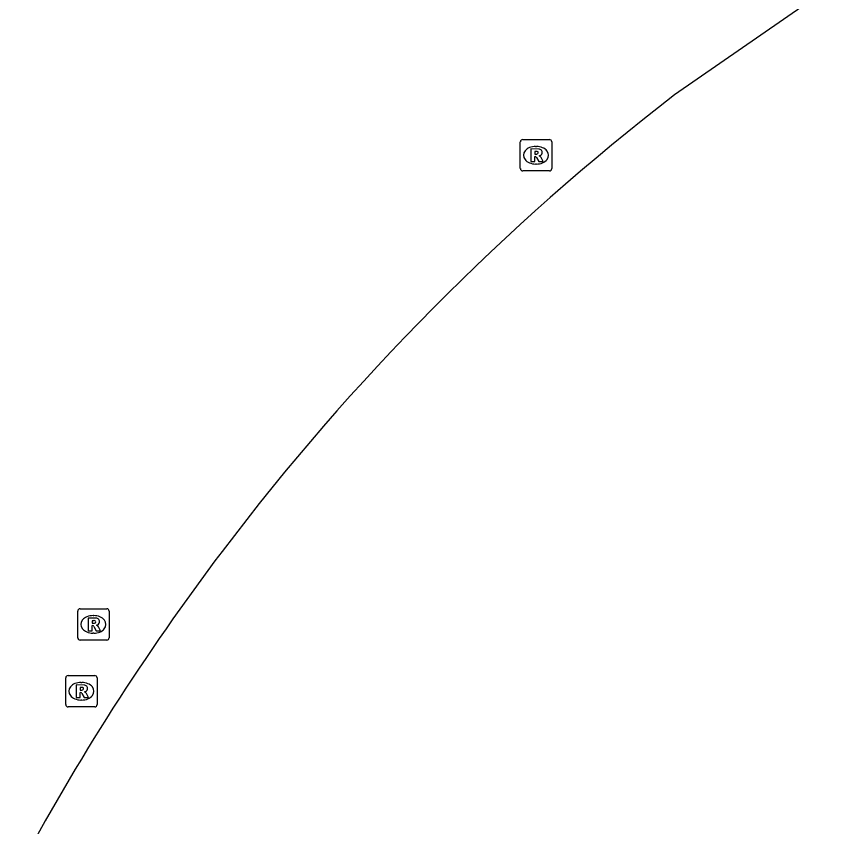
# Model space of a CAD drawing. Extents: x 155018 to 156648, y 383980 to 385733.
# Drawn here: x 155759.36 to 155785.72, y 384491.23 to 384517.06 of the extents above; entities that cross this region are included whole.
import ezdxf

# ---------------------------------------------------------------- set-up
doc = ezdxf.new("R2010")
doc.units = 0
doc.layers.add('IMGEO_Pand', color=7, linetype='Continuous')
doc.layers.add('IMGEO_Rioolput', color=7, linetype='Continuous')

msp = doc.modelspace()

# ---------------------------------------------------------------- linework, layer by layer
at = {"layer": 'IMGEO_Pand'}
msp.add_lwpolyline([(155973.215, 384613.511), (155972.217, 384618.987), (155969.744, 384623.74), (155965.641, 384627.693), (155960.697, 384630.244), (155955.291, 384631.292), (155949.704, 384630.566), (155944.734, 384628.249), (155784.56, 384517.463), (155780.361, 384514.559)], dxfattribs=at)
for centre, radius, start, end in [((155827.327, 384453.553), 76.99, 127.59128, 142.89482), ((155827.375, 384453.488), 77.068, 142.87766, 151.94627)]:
    msp.add_arc(centre, radius, start, end, dxfattribs=at)
at = {"layer": 'IMGEO_Rioolput'}
for p, q in [((155775.439, 384512.21), (155775.439, 384513.062)), ((155775.514, 384513.136), (155776.366, 384513.136)), ((155776.44, 384513.062), (155776.44, 384512.21)), ((155775.927, 384512.916), (155775.952, 384512.916)), ((155775.95, 384512.356), (155775.925, 384512.356)), ((155776.366, 384512.136), (155775.514, 384512.136)), ((155761.315, 384497.246), (155761.315, 384498.098)), ((155761.39, 384498.172), (155762.242, 384498.172)), ((155761.803, 384497.952), (155761.828, 384497.952)), ((155762.316, 384498.098), (155762.316, 384497.246)), ((155762.242, 384497.172), (155761.39, 384497.172)), ((155761.826, 384497.392), (155761.801, 384497.392)), ((155760.931, 384495.114), (155760.931, 384495.966)), ((155761.006, 384496.04), (155761.858, 384496.04)), ((155761.932, 384495.966), (155761.932, 384495.114)), ((155761.419, 384495.82), (155761.444, 384495.82)), ((155761.858, 384495.04), (155761.006, 384495.04)), ((155761.442, 384495.26), (155761.417, 384495.26))]:
    msp.add_line(p, q, dxfattribs=at)
for points in [[(155775.439, 384512.21), (155775.439, 384513.062)], [(155775.514, 384513.136), (155776.366, 384513.136)], [(155776.44, 384513.062), (155776.44, 384512.21)], [(155776.028, 384512.834), (155775.776, 384512.836), (155775.776, 384512.436)], [(155775.954, 384512.755), (155775.9, 384512.755), (155775.9, 384512.674)], [(155775.776, 384512.436), (155775.9, 384512.436), (155775.9, 384512.598), (155775.911, 384512.598)], [(155775.9, 384512.674), (155775.952, 384512.674)], [(155775.958, 384512.569), (155776.029, 384512.436), (155776.169, 384512.436), (155776.104, 384512.562)], [(155776.366, 384512.136), (155775.514, 384512.136)], [(155761.315, 384497.246), (155761.315, 384498.098)], [(155761.39, 384498.172), (155762.242, 384498.172)], [(155762.316, 384498.098), (155762.316, 384497.246)], [(155761.904, 384497.87), (155761.652, 384497.872), (155761.652, 384497.472)], [(155761.83, 384497.791), (155761.776, 384497.791), (155761.776, 384497.71)], [(155761.776, 384497.71), (155761.828, 384497.71)], [(155761.652, 384497.472), (155761.776, 384497.472), (155761.776, 384497.634), (155761.787, 384497.634)], [(155761.834, 384497.605), (155761.905, 384497.472), (155762.045, 384497.472), (155761.98, 384497.598)], [(155762.242, 384497.172), (155761.39, 384497.172)], [(155760.931, 384495.114), (155760.931, 384495.966)], [(155761.006, 384496.04), (155761.858, 384496.04)], [(155761.932, 384495.966), (155761.932, 384495.114)], [(155761.52, 384495.738), (155761.268, 384495.74), (155761.268, 384495.34)], [(155761.446, 384495.659), (155761.392, 384495.659), (155761.392, 384495.578)], [(155761.392, 384495.578), (155761.444, 384495.578)], [(155761.268, 384495.34), (155761.392, 384495.34), (155761.392, 384495.502), (155761.403, 384495.502)], [(155761.45, 384495.473), (155761.521, 384495.34), (155761.661, 384495.34), (155761.596, 384495.466)], [(155761.858, 384495.04), (155761.006, 384495.04)]]:
    msp.add_lwpolyline(points, dxfattribs=at)
for centre, radius, start, end in [((155775.516, 384513.06), 0.0765, 91.552, 178.448), ((155775.516, 384513.06), 0.0765, 91.552, 178.448), ((155776.364, 384513.06), 0.0765, 1.552, 88.448), ((155776.364, 384513.06), 0.0765, 1.552, 88.448), ((155775.96, 384512.659), 0.0964, 77.0061, 93.1865), ((155775.974, 384512.716), 0.0378, 276.6634, 79.6772), ((155776.027, 384512.724), 0.109, 350.3612, 89.416), ((155776.025, 384512.724), 0.112, 277.5842, 350.9817), ((155775.91, 384512.545), 0.0533, 26.0293, 88.6989), ((155775.936, 384512.863), 0.19, 274.7715, 282.9687), ((155776.009, 384512.509), 0.108, 29.5134, 73.7905), ((155775.516, 384512.212), 0.0765, 181.552, 268.448), ((155775.516, 384512.212), 0.0765, 181.552, 268.448), ((155776.364, 384512.212), 0.0765, 271.552, 358.448), ((155776.364, 384512.212), 0.0765, 271.552, 358.448), ((155761.392, 384498.096), 0.0765, 91.552, 178.448), ((155761.392, 384498.096), 0.0765, 91.552, 178.448), ((155762.24, 384498.096), 0.0765, 1.552, 88.448), ((155762.24, 384498.096), 0.0765, 1.552, 88.448), ((155761.812, 384497.899), 0.19, 274.7715, 282.9687), ((155761.836, 384497.695), 0.0964, 77.0061, 93.1865), ((155761.85, 384497.752), 0.0378, 276.6634, 79.6772), ((155761.903, 384497.76), 0.109, 350.3612, 89.416), ((155761.901, 384497.76), 0.112, 277.5842, 350.9817), ((155761.786, 384497.581), 0.0533, 26.0293, 88.6989), ((155761.885, 384497.545), 0.108, 29.5134, 73.7905), ((155761.392, 384497.248), 0.0765, 181.552, 268.448), ((155761.392, 384497.248), 0.0765, 181.552, 268.448), ((155762.24, 384497.248), 0.0765, 271.552, 358.448), ((155762.24, 384497.248), 0.0765, 271.552, 358.448), ((155761.008, 384495.964), 0.0765, 91.552, 178.448), ((155761.008, 384495.964), 0.0765, 91.552, 178.448), ((155761.856, 384495.964), 0.0765, 1.552, 88.448), ((155761.856, 384495.964), 0.0765, 1.552, 88.448), ((155761.428, 384495.767), 0.19, 274.7715, 282.9687), ((155761.452, 384495.563), 0.0964, 77.0061, 93.1865), ((155761.466, 384495.62), 0.0378, 276.6634, 79.6772), ((155761.519, 384495.628), 0.109, 350.3612, 89.416), ((155761.517, 384495.628), 0.112, 277.5842, 350.9817), ((155761.402, 384495.449), 0.0533, 26.0293, 88.6989), ((155761.501, 384495.413), 0.108, 29.5134, 73.7905), ((155761.008, 384495.116), 0.0765, 181.552, 268.448), ((155761.008, 384495.116), 0.0765, 181.552, 268.448), ((155761.856, 384495.116), 0.0765, 271.552, 358.448), ((155761.856, 384495.116), 0.0765, 271.552, 358.448)]:
    msp.add_arc(centre, radius, start, end, dxfattribs=at)
for centre, major_axis, ratio, start_param, end_param in [((155775.926, 384512.636), (-0.387, 0.002), 0.722429, 4.712389, 7.853982), ((155775.951, 384512.636), (-0.39, 0.002), 0.717154, 1.570796, 4.712389), ((155761.802, 384497.672), (-0.387, 0.002), 0.722429, 4.712389, 7.853982), ((155761.827, 384497.672), (-0.39, 0.002), 0.717154, 1.570796, 4.712389), ((155761.418, 384495.54), (-0.387, 0.002), 0.722429, 4.712389, 7.853982), ((155761.443, 384495.54), (-0.39, 0.002), 0.717154, 1.570796, 4.712389)]:
    msp.add_ellipse(centre, major_axis=major_axis, ratio=ratio, start_param=start_param, end_param=end_param, dxfattribs=at)

doc.saveas('drawing.dxf')
